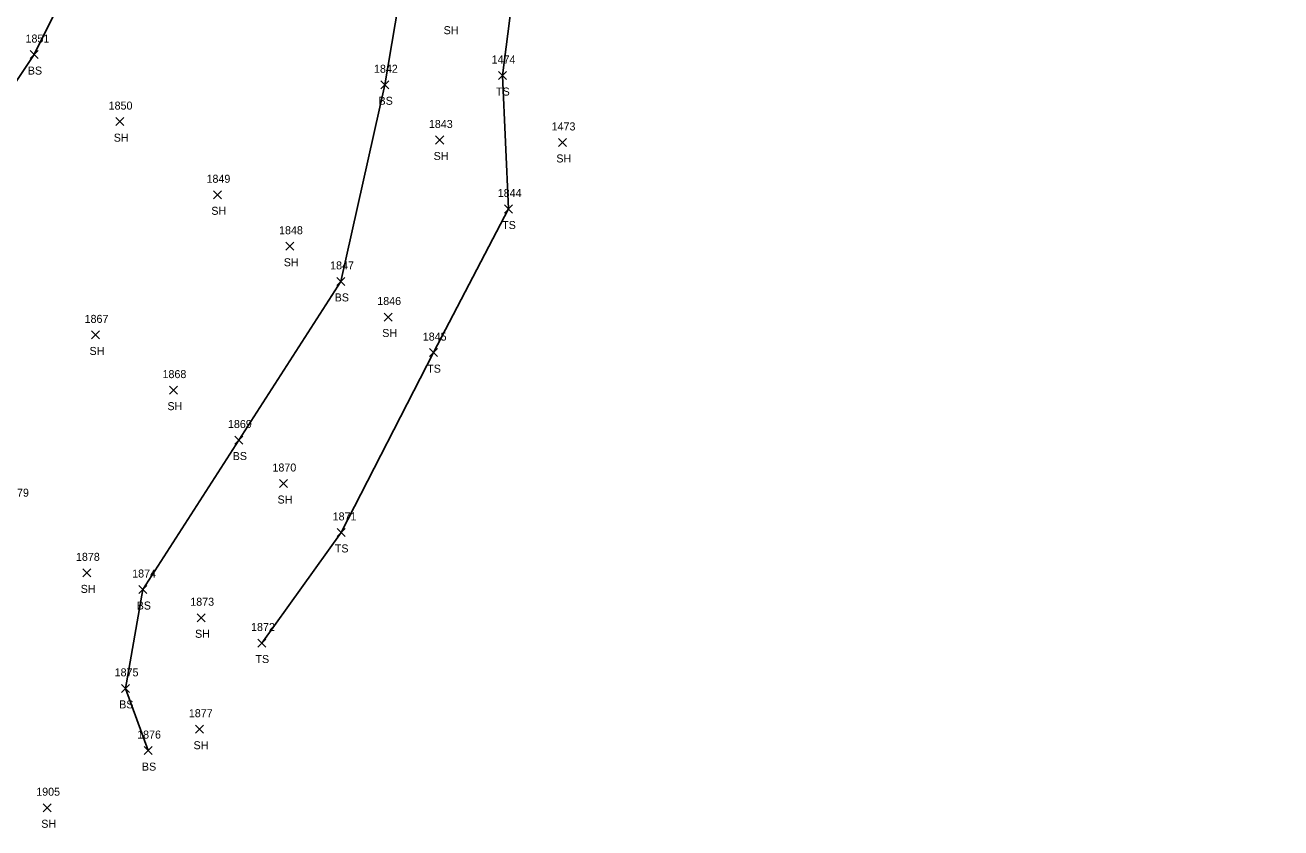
# Model space of a CAD drawing. Extents: x 1520648 to 1523413, y 732854 to 735518.
# Drawn here: x 1522390.5 to 1522704.2, y 733901.8 to 734102.2 of the extents above; entities that cross this region are included whole.
import ezdxf

# ---------------------------------------------------------------- set-up
doc = ezdxf.new("R2010")
doc.units = 0
for name, color, linetype in [('L_A', 7, 'Continuous'), ('L_I', 7, 'Continuous'), ('L_TIC', 7, 'Continuous'), ('LELB', 7, 'Continuous')]:
    doc.layers.add(name, color=color, linetype=linetype)

msp = doc.modelspace()

# ---------------------------------------------------------------- linework, layer by layer
at = {"layer": 'L_TIC'}
for points in [[(1522391.7, 734093.89), (1522393.7, 734095.89)], [(1522393.7, 734093.89), (1522391.7, 734095.89)], [(1522479.33, 734086.35), (1522481.33, 734088.35)], [(1522481.33, 734086.35), (1522479.33, 734088.35)], [(1522508.73, 734088.66), (1522510.73, 734090.66)], [(1522510.73, 734088.66), (1522508.73, 734090.66)], [(1522413.12, 734077.15), (1522415.12, 734079.15)], [(1522415.12, 734077.15), (1522413.12, 734079.15)], [(1522493.05, 734072.56), (1522495.05, 734074.56)], [(1522495.05, 734072.56), (1522493.05, 734074.56)], [(1522523.71, 734071.95), (1522525.71, 734073.95)], [(1522525.71, 734071.95), (1522523.71, 734073.95)], [(1522437.5, 734058.88), (1522439.5, 734060.88)], [(1522439.5, 734058.88), (1522437.5, 734060.88)], [(1522510.25, 734055.33), (1522512.25, 734057.33)], [(1522512.25, 734055.33), (1522510.25, 734057.33)], [(1522455.61, 734046.03), (1522457.61, 734048.03)], [(1522457.61, 734046.03), (1522455.61, 734048.03)], [(1522468.38, 734037.25), (1522470.38, 734039.25)], [(1522470.38, 734037.25), (1522468.38, 734039.25)], [(1522480.21, 734028.36), (1522482.21, 734030.36)], [(1522482.21, 734028.36), (1522480.21, 734030.36)], [(1522407.07, 734023.89), (1522409.07, 734025.89)], [(1522409.07, 734023.89), (1522407.07, 734025.89)], [(1522491.52, 734019.47), (1522493.52, 734021.47)], [(1522493.52, 734019.47), (1522491.52, 734021.47)], [(1522426.54, 734010.1), (1522428.54, 734012.1)], [(1522428.54, 734010.1), (1522426.54, 734012.1)], [(1522442.9, 733997.64), (1522444.9, 733999.64)], [(1522444.9, 733997.64), (1522442.9, 733999.64)], [(1522454.05, 733986.78), (1522456.05, 733988.78)], [(1522456.05, 733986.78), (1522454.05, 733988.78)], [(1522468.44, 733974.57), (1522470.44, 733976.57)], [(1522470.44, 733974.57), (1522468.44, 733976.57)], [(1522404.86, 733964.47), (1522406.86, 733966.47)], [(1522406.86, 733964.47), (1522404.86, 733966.47)], [(1522418.91, 733960.31), (1522420.91, 733962.31)], [(1522420.91, 733960.31), (1522418.91, 733962.31)], [(1522433.44, 733953.26), (1522435.44, 733955.26)], [(1522435.44, 733953.26), (1522433.44, 733955.26)], [(1522448.61, 733946.95), (1522450.61, 733948.95)], [(1522450.61, 733946.95), (1522448.61, 733948.95)], [(1522414.53, 733935.63), (1522416.53, 733937.63)], [(1522416.53, 733935.63), (1522414.53, 733937.63)], [(1522433.07, 733925.43), (1522435.07, 733927.43)], [(1522435.07, 733925.43), (1522433.07, 733927.43)], [(1522420.2, 733920.09), (1522422.2, 733922.09)], [(1522422.2, 733920.09), (1522420.2, 733922.09)], [(1522395.01, 733905.82), (1522397.01, 733907.82)], [(1522397.01, 733905.82), (1522395.01, 733907.82)]]:
    msp.add_lwpolyline(points, dxfattribs=at)
at = {"layer": 'LELB'}
for points in [[(1522704.24, 734521.86), (1522660.18, 734466.65), (1522629.05, 734416.78), (1522593.47, 734376.61), (1522578.57, 734355.18), (1522577.23, 734351.34), (1522574.67, 734346.79), (1522570.51, 734341.94), (1522542.46, 734307.95), (1522517.77, 734263), (1522498.57, 734236.08), (1522463.16, 734193.34), (1522437.74, 734160.79), (1522421.27, 734139.69), (1522414.94, 734132.23), (1522411.1, 734128.72), (1522408.44, 734127.9), (1522407.08, 734128.93), (1522405.88, 734126.45), (1522406.78, 734124.9), (1522403.15, 734115.91), (1522392.7, 734094.89), (1522365.31, 734053.94)], [(1522602.7, 734190.74), (1522571.36, 734198.37), (1522553.2, 734210.74), (1522533.01, 734220.74), (1522514.21, 734223.57), (1522498.61, 734209.08), (1522491.31, 734169.37), (1522485.55, 734117.88), (1522480.33, 734087.35), (1522469.38, 734038.25), (1522443.9, 733998.64), (1522419.91, 733961.31), (1522415.53, 733936.63), (1522421.2, 733921.09)], [(1522584.61, 734162.49), (1522559.55, 734174.4), (1522529.58, 734191.91), (1522517.84, 734174.51), (1522516.54, 734143.14), (1522509.73, 734089.66), (1522511.25, 734056.33), (1522492.52, 734020.47), (1522469.44, 733975.57), (1522449.61, 733947.95)]]:
    msp.add_lwpolyline(points, dxfattribs=at)

# ---------------------------------------------------------------- texts
at = {"layer": 'L_A'}
for s, p in [('SH', (1522495.04, 734099.98)), ('BS', (1522391.14, 734089.89)), ('TS', (1522508.14, 734084.66)), ('BS', (1522478.77, 734082.35)), ('SH', (1522412.61, 734073.15)), ('SH', (1522492.54, 734068.56)), ('SH', (1522523.2, 734067.95)), ('SH', (1522436.99, 734054.88)), ('TS', (1522509.66, 734051.33)), ('SH', (1522455.1, 734042.03)), ('BS', (1522467.82, 734033.25)), ('SH', (1522479.7, 734024.36)), ('SH', (1522406.56, 734019.89)), ('TS', (1522490.93, 734015.47)), ('SH', (1522426.03, 734006.1)), ('BS', (1522442.34, 733993.64)), ('SH', (1522453.54, 733982.78)), ('TS', (1522467.85, 733970.57)), ('SH', (1522404.35, 733960.47)), ('BS', (1522418.35, 733956.31)), ('SH', (1522432.93, 733949.26)), ('TS', (1522448.02, 733942.95)), ('BS', (1522413.97, 733931.63)), ('SH', (1522432.56, 733921.43)), ('BS', (1522419.65, 733916.09)), ('SH', (1522394.5, 733901.82))]:
    msp.add_text(s, height=2, dxfattribs=at).set_placement(p)
at = {"layer": 'L_I'}
for s, p in [('1851', (1522390.57, 734097.89)), ('1474', (1522507.04, 734092.66)), ('1842', (1522477.64, 734090.35)), ('1850', (1522411.34, 734081.15)), ('1843', (1522491.36, 734076.56)), ('1473', (1522522.02, 734075.95)), ('1849', (1522435.8, 734062.88)), ('1844', (1522508.56, 734059.33)), ('1848', (1522453.92, 734050.03)), ('1847', (1522466.68, 734041.25)), ('1846', (1522478.46, 734032.36)), ('1867', (1522405.33, 734027.89)), ('1845', (1522489.83, 734023.47)), ('1868', (1522424.8, 734014.1)), ('1869', (1522441.15, 734001.64)), ('1870', (1522452.27, 733990.78)), ('1879', (1522385.47, 733984.49)), ('1871', (1522467.31, 733978.57)), ('1878', (1522403.17, 733968.47)), ('1874', (1522417.22, 733964.31)), ('1873', (1522431.74, 733957.26)), ('1872', (1522446.92, 733950.95)), ('1875', (1522412.84, 733939.63)), ('1877', (1522431.38, 733929.43)), ('1876', (1522418.46, 733924.09)), ('1905', (1522393.24, 733909.82))]:
    msp.add_text(s, height=2, dxfattribs=at).set_placement(p)

doc.saveas('drawing.dxf')
